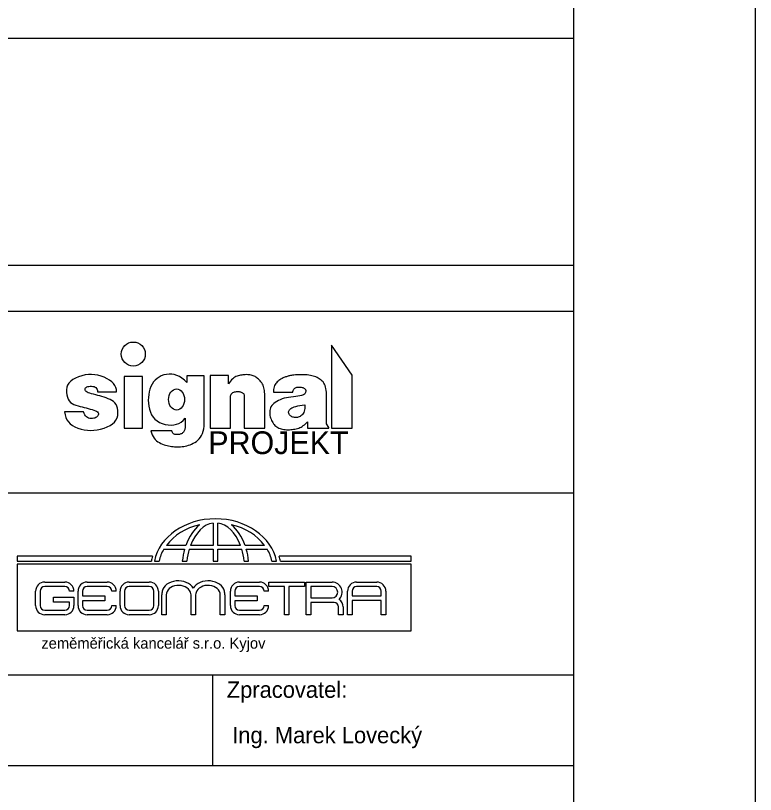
# Model space of a CAD drawing. Extents: x 1391 to 5528, y -6194 to 565.
# Drawn here: x 4054.2 to 4135.6, y -6094.6 to -6009 of the extents above; entities that cross this region are included whole.
import ezdxf

# ---------------------------------------------------------------- set-up
doc = ezdxf.new("R2010")
doc.units = 0
for name, color, linetype in [('Default', 7, 'Continuous'), ('Vrstva 1', 7, 'Continuous'), ('Vrstva 11', 7, 'Continuous'), ('Vrstva 17', 7, 'Continuous'), ('Vrstva 5', 7, 'Continuous'), ('Vrstva 6', 7, 'Continuous')]:
    doc.layers.add(name, color=color, linetype=linetype)

msp = doc.modelspace()

# ---------------------------------------------------------------- linework, layer by layer
at = {"layer": 'Default'}
msp.add_lwpolyline([(3925.563, -6193.452), (4135.563, -6193.452), (4135.563, -5896.452), (3925.563, -5896.452)], close=True, dxfattribs=at)
at = {"layer": 'Vrstva 1'}
msp.add_lwpolyline([(3945.563, -5916.452), (4115.563, -5916.452), (4115.563, -6176.452), (3945.563, -6176.452)], close=True, dxfattribs=at)
at = {"layer": 'Vrstva 11'}
for points in [[(4091.228, -6054.331), (4091.228, -6048.491), (4088.988, -6045.211), (4088.988, -6054.331), (4091.228, -6054.331)], [(4062.499, -6054.566), (4062.861, -6054.549), (4063.228, -6054.502), (4063.599, -6054.423), (4063.975, -6054.312), (4064.329, -6054.176), (4064.637, -6054.02), (4064.898, -6053.844), (4065.112, -6053.648), (4065.28, -6053.432), (4065.4, -6053.196), (4065.474, -6052.94), (4065.5, -6052.664), (4065.49, -6052.391), (4065.451, -6052.142), (4065.385, -6051.918), (4065.291, -6051.718), (4065.17, -6051.544), (4065.021, -6051.393), (4064.844, -6051.268), (4064.639, -6051.167), (4064.42, -6051.081), (4064.198, -6050.999), (4063.973, -6050.922), (4063.747, -6050.849), (4063.518, -6050.781), (4063.287, -6050.717), (4063.054, -6050.657), (4062.818, -6050.602), (4062.596, -6050.546), (4062.405, -6050.487), (4062.244, -6050.424), (4062.114, -6050.357), (4062.014, -6050.286), (4061.945, -6050.211), (4061.906, -6050.132), (4061.897, -6050.049), (4061.914, -6049.969), (4061.95, -6049.9), (4062.006, -6049.842), (4062.082, -6049.795), (4062.178, -6049.759), (4062.294, -6049.733), (4062.429, -6049.719), (4062.585, -6049.715), (4062.74, -6049.726), (4062.875, -6049.755), (4062.99, -6049.802), (4063.085, -6049.868), (4063.16, -6049.952), (4063.214, -6050.054), (4063.249, -6050.174), (4063.263, -6050.313), (4065.342, -6050.313), (4065.323, -6050.071), (4065.261, -6049.842), (4065.156, -6049.625), (4065.008, -6049.42), (4064.817, -6049.229), (4064.583, -6049.05), (4064.307, -6048.884), (4063.987, -6048.731), (4063.645, -6048.601), (4063.3, -6048.507), (4062.952, -6048.447), (4062.602, -6048.422), (4062.249, -6048.432), (4061.894, -6048.477), (4061.535, -6048.556), (4061.174, -6048.671), (4060.836, -6048.813), (4060.547, -6048.976), (4060.306, -6049.159), (4060.114, -6049.363), (4059.971, -6049.588), (4059.876, -6049.833), (4059.83, -6050.098), (4059.832, -6050.384), (4059.872, -6050.665), (4059.938, -6050.917), (4060.03, -6051.14), (4060.148, -6051.333), (4060.293, -6051.496), (4060.464, -6051.63), (4060.661, -6051.734), (4060.885, -6051.809), (4061.12, -6051.869), (4061.351, -6051.928), (4061.578, -6051.988), (4061.802, -6052.046), (4062.023, -6052.105), (4062.239, -6052.164), (4062.452, -6052.222), (4062.662, -6052.279), (4062.854, -6052.339), (4063.016, -6052.404), (4063.146, -6052.472), (4063.246, -6052.546), (4063.314, -6052.624), (4063.352, -6052.706), (4063.359, -6052.793), (4063.335, -6052.885), (4063.289, -6052.972), (4063.228, -6053.049), (4063.152, -6053.114), (4063.062, -6053.167), (4062.958, -6053.208), (4062.84, -6053.238), (4062.707, -6053.256), (4062.559, -6053.263), (4062.411, -6053.253), (4062.275, -6053.22), (4062.152, -6053.164), (4062.04, -6053.085), (4061.942, -6052.984), (4061.855, -6052.86), (4061.781, -6052.714), (4061.72, -6052.546), (4059.639, -6052.546), (4059.683, -6052.852), (4059.767, -6053.134), (4059.89, -6053.392), (4060.052, -6053.626), (4060.254, -6053.835), (4060.496, -6054.02), (4060.778, -6054.181), (4061.099, -6054.318), (4061.442, -6054.427), (4061.79, -6054.505), (4062.142, -6054.551), (4062.499, -6054.566)], [(4072.047, -6056.373), (4072.216, -6056.369), (4072.386, -6056.361), (4072.558, -6056.347), (4072.731, -6056.329), (4072.905, -6056.302), (4073.079, -6056.263), (4073.253, -6056.212), (4073.426, -6056.149), (4073.6, -6056.073), (4073.772, -6055.986), (4073.945, -6055.886), (4074.117, -6055.774), (4074.282, -6055.644), (4074.43, -6055.492), (4074.563, -6055.316), (4074.679, -6055.117), (4074.78, -6054.895), (4074.865, -6054.65), (4074.934, -6054.382), (4074.988, -6054.091), (4074.988, -6048.571), (4073.068, -6048.571), (4073.068, -6049.291), (4072.802, -6049.037), (4072.531, -6048.823), (4072.257, -6048.651), (4071.978, -6048.52), (4071.695, -6048.43), (4071.407, -6048.382), (4071.116, -6048.374), (4070.82, -6048.407), (4070.533, -6048.476), (4070.267, -6048.572), (4070.024, -6048.698), (4069.802, -6048.852), (4069.602, -6049.034), (4069.423, -6049.245), (4069.267, -6049.484), (4069.132, -6049.752), (4069.022, -6050.038), (4068.937, -6050.331), (4068.878, -6050.631), (4068.845, -6050.938), (4068.838, -6051.253), (4068.857, -6051.575), (4068.901, -6051.904), (4068.972, -6052.24), (4069.072, -6052.563), (4069.205, -6052.854), (4069.37, -6053.112), (4069.568, -6053.337), (4069.799, -6053.53), (4070.062, -6053.69), (4070.358, -6053.817), (4070.687, -6053.912), (4071.023, -6053.97), (4071.342, -6053.987), (4071.643, -6053.964), (4071.926, -6053.9), (4072.191, -6053.795), (4072.438, -6053.65), (4072.668, -6053.464), (4072.88, -6053.237), (4072.88, -6054.314), (4072.861, -6054.401), (4072.838, -6054.483), (4072.81, -6054.559), (4072.778, -6054.629), (4072.742, -6054.693), (4072.701, -6054.752), (4072.655, -6054.805), (4072.605, -6054.852), (4072.55, -6054.894), (4072.487, -6054.93), (4072.417, -6054.961), (4072.34, -6054.987), (4072.256, -6055.007), (4072.165, -6055.022), (4072.067, -6055.031), (4071.962, -6055.035), (4071.858, -6055.03), (4071.765, -6055.011), (4071.682, -6054.979), (4071.609, -6054.934), (4071.546, -6054.876), (4071.493, -6054.804), (4071.451, -6054.719), (4071.418, -6054.621), (4069.111, -6054.621), (4069.18, -6054.849), (4069.264, -6055.058), (4069.361, -6055.248), (4069.472, -6055.419), (4069.596, -6055.572), (4069.735, -6055.706), (4069.887, -6055.821), (4070.053, -6055.917), (4070.225, -6056), (4070.396, -6056.074), (4070.565, -6056.14), (4070.733, -6056.197), (4070.899, -6056.245), (4071.064, -6056.285), (4071.227, -6056.316), (4071.389, -6056.339), (4071.551, -6056.355), (4071.715, -6056.366), (4071.88, -6056.372), (4072.047, -6056.373)], [(4081.628, -6054.331), (4081.628, -6050.531), (4081.624, -6050.361), (4081.61, -6050.198), (4081.586, -6050.041), (4081.55, -6049.891), (4081.504, -6049.748), (4081.447, -6049.611), (4081.379, -6049.48), (4081.301, -6049.357), (4081.216, -6049.24), (4081.129, -6049.132), (4081.04, -6049.032), (4080.949, -6048.941), (4080.856, -6048.857), (4080.761, -6048.782), (4080.664, -6048.715), (4080.565, -6048.656), (4080.462, -6048.605), (4080.356, -6048.561), (4080.245, -6048.523), (4080.13, -6048.493), (4080.011, -6048.469), (4079.887, -6048.453), (4079.759, -6048.443), (4079.627, -6048.44), (4079.493, -6048.443), (4079.361, -6048.452), (4079.229, -6048.465), (4079.099, -6048.483), (4078.97, -6048.505), (4078.842, -6048.533), (4078.716, -6048.566), (4078.59, -6048.604), (4078.467, -6048.652), (4078.345, -6048.717), (4078.226, -6048.798), (4078.11, -6048.896), (4077.996, -6049.01), (4077.884, -6049.14), (4077.775, -6049.287), (4077.668, -6049.451), (4077.668, -6048.531), (4075.628, -6048.531), (4075.628, -6054.331), (4077.868, -6054.331), (4077.868, -6050.771), (4077.902, -6050.68), (4077.946, -6050.599), (4078.001, -6050.528), (4078.065, -6050.467), (4078.139, -6050.416), (4078.223, -6050.375), (4078.317, -6050.344), (4078.421, -6050.323), (4078.527, -6050.31), (4078.628, -6050.303), (4078.723, -6050.302), (4078.814, -6050.307), (4078.899, -6050.319), (4078.978, -6050.336), (4079.053, -6050.36), (4079.122, -6050.39), (4079.184, -6050.425), (4079.238, -6050.463), (4079.284, -6050.505), (4079.321, -6050.551), (4079.35, -6050.6), (4079.371, -6050.653), (4079.383, -6050.71), (4079.388, -6050.771), (4079.388, -6054.331), (4081.628, -6054.331)], [(4084.19, -6054.495), (4084.352, -6054.492), (4084.51, -6054.484), (4084.663, -6054.469), (4084.812, -6054.449), (4084.956, -6054.423), (4085.097, -6054.392), (4085.233, -6054.354), (4085.364, -6054.311), (4085.493, -6054.26), (4085.62, -6054.199), (4085.746, -6054.127), (4085.869, -6054.044), (4085.991, -6053.952), (4086.112, -6053.848), (4086.23, -6053.735), (4086.348, -6053.611), (4086.348, -6054.331), (4088.668, -6054.331), (4088.668, -6054.251), (4088.428, -6053.851), (4088.428, -6050.371), (4088.401, -6050.166), (4088.365, -6049.976), (4088.32, -6049.8), (4088.265, -6049.639), (4088.201, -6049.492), (4088.127, -6049.36), (4088.043, -6049.242), (4087.95, -6049.139), (4087.849, -6049.046), (4087.742, -6048.961), (4087.628, -6048.882), (4087.508, -6048.81), (4087.382, -6048.745), (4087.25, -6048.687), (4087.111, -6048.636), (4086.966, -6048.591), (4086.814, -6048.553), (4086.655, -6048.521), (4086.489, -6048.495), (4086.315, -6048.474), (4086.135, -6048.459), (4085.947, -6048.45), (4085.751, -6048.446), (4085.549, -6048.448), (4085.35, -6048.454), (4085.166, -6048.463), (4084.997, -6048.473), (4084.843, -6048.486), (4084.703, -6048.501), (4084.578, -6048.518), (4084.467, -6048.537), (4084.372, -6048.559), (4084.283, -6048.583), (4084.194, -6048.608), (4084.104, -6048.636), (4084.013, -6048.666), (4083.921, -6048.697), (4083.829, -6048.731), (4083.737, -6048.766), (4083.643, -6048.803), (4083.55, -6048.845), (4083.458, -6048.893), (4083.366, -6048.949), (4083.276, -6049.011), (4083.187, -6049.08), (4083.099, -6049.156), (4083.012, -6049.239), (4082.926, -6049.328), (4082.845, -6049.426), (4082.776, -6049.533), (4082.718, -6049.649), (4082.67, -6049.775), (4082.633, -6049.91), (4082.607, -6050.054), (4082.592, -6050.208), (4082.588, -6050.371), (4084.708, -6050.371), (4084.723, -6050.275), (4084.747, -6050.187), (4084.78, -6050.109), (4084.821, -6050.04), (4084.872, -6049.981), (4084.93, -6049.93), (4084.998, -6049.889), (4085.073, -6049.857), (4085.154, -6049.832), (4085.235, -6049.814), (4085.317, -6049.803), (4085.399, -6049.798), (4085.481, -6049.8), (4085.565, -6049.808), (4085.648, -6049.823), (4085.732, -6049.844), (4085.813, -6049.87), (4085.884, -6049.898), (4085.947, -6049.928), (4086, -6049.96), (4086.045, -6049.994), (4086.082, -6050.03), (4086.109, -6050.068), (4086.128, -6050.109), (4086.14, -6050.152), (4086.145, -6050.198), (4086.144, -6050.246), (4086.136, -6050.298), (4086.122, -6050.352), (4086.103, -6050.409), (4086.076, -6050.469), (4086.044, -6050.531), (4085.993, -6050.592), (4085.912, -6050.648), (4085.801, -6050.699), (4085.659, -6050.744), (4085.487, -6050.785), (4085.285, -6050.819), (4085.052, -6050.849), (4084.789, -6050.873), (4084.517, -6050.9), (4084.258, -6050.937), (4084.01, -6050.985), (4083.775, -6051.043), (4083.553, -6051.112), (4083.342, -6051.192), (4083.144, -6051.282), (4082.958, -6051.383), (4082.789, -6051.491), (4082.641, -6051.603), (4082.513, -6051.721), (4082.407, -6051.842), (4082.321, -6051.968), (4082.256, -6052.099), (4082.212, -6052.234), (4082.189, -6052.374), (4082.181, -6052.515), (4082.182, -6052.656), (4082.192, -6052.795), (4082.211, -6052.932), (4082.239, -6053.069), (4082.276, -6053.205), (4082.322, -6053.339), (4082.377, -6053.472), (4082.44, -6053.6), (4082.51, -6053.719), (4082.587, -6053.83), (4082.671, -6053.931), (4082.761, -6054.024), (4082.859, -6054.108), (4082.964, -6054.183), (4083.075, -6054.249), (4083.193, -6054.306), (4083.317, -6054.356), (4083.447, -6054.399), (4083.584, -6054.433), (4083.726, -6054.46), (4083.875, -6054.48), (4084.03, -6054.491), (4084.19, -6054.495)], [(4068.188, -6054.331), (4068.188, -6048.651), (4066.188, -6048.651), (4066.188, -6054.331), (4068.188, -6054.331)], [(4084.906, -6053.15), (4084.803, -6053.13), (4084.708, -6053.102), (4084.622, -6053.066), (4084.543, -6053.022), (4084.472, -6052.971), (4084.409, -6052.912), (4084.354, -6052.845), (4084.307, -6052.771), (4084.273, -6052.693), (4084.255, -6052.616), (4084.254, -6052.54), (4084.27, -6052.465), (4084.302, -6052.391), (4084.351, -6052.317), (4084.417, -6052.245), (4084.5, -6052.174), (4084.603, -6052.105), (4084.732, -6052.042), (4084.886, -6051.985), (4085.065, -6051.932), (4085.269, -6051.885), (4085.498, -6051.843), (4085.753, -6051.807), (4086.032, -6051.775), (4086.037, -6051.974), (4086.028, -6052.156), (4086.006, -6052.322), (4085.972, -6052.472), (4085.924, -6052.605), (4085.864, -6052.723), (4085.79, -6052.824), (4085.704, -6052.909), (4085.611, -6052.98), (4085.515, -6053.04), (4085.418, -6053.087), (4085.319, -6053.123), (4085.219, -6053.148), (4085.116, -6053.16), (4085.012, -6053.161), (4084.906, -6053.15)]]:
    msp.add_lwpolyline(points, dxfattribs=at)
msp.add_circle((4067.188, -6046.171), 1.32, dxfattribs=at)
msp.add_ellipse((4071.948, -6051.171), major_axis=(0, 1.16), ratio=0.758621, dxfattribs=at)
at = {"layer": 'Vrstva 17'}
for p, q in [((4075.958, -6064.764), (4075.958, -6067.21)), ((4076.465, -6067.21), (4076.465, -6064.762)), ((4072.965, -6067.21), (4070.82, -6067.21)), ((4075.958, -6067.21), (4073.482, -6067.21)), ((4078.96, -6067.21), (4076.465, -6067.21)), ((4081.622, -6067.21), (4079.477, -6067.21)), ((4070.545, -6067.622), (4072.832, -6067.622)), ((4073.342, -6067.622), (4075.958, -6067.622)), ((4075.958, -6067.622), (4075.958, -6068.942)), ((4076.465, -6068.942), (4076.465, -6067.622)), ((4076.465, -6067.622), (4079.099, -6067.622)), ((4079.609, -6067.622), (4081.897, -6067.622)), ((4069.314, -6068.411), (4054.433, -6068.411)), ((4054.433, -6068.411), (4054.433, -6068.942)), ((4054.433, -6068.942), (4069.176, -6068.942)), ((4069.502, -6068.942), (4070.019, -6068.942)), ((4072.575, -6068.942), (4073.075, -6068.942)), ((4075.958, -6068.942), (4076.465, -6068.942)), ((4079.366, -6068.942), (4079.866, -6068.942)), ((4082.423, -6068.942), (4082.94, -6068.942)), ((4097.712, -6068.411), (4083.233, -6068.411)), ((4083.371, -6068.942), (4097.712, -6068.942)), ((4097.712, -6068.942), (4097.712, -6068.411)), ((4097.71, -6069.287), (4054.427, -6069.287)), ((4054.427, -6069.287), (4054.427, -6076.625)), ((4097.71, -6076.625), (4097.71, -6069.287)), ((4057.452, -6071.252), (4059.663, -6071.252)), ((4062.108, -6071.252), (4064.319, -6071.252)), ((4066.732, -6071.252), (4068.943, -6071.252)), ((4078.851, -6071.252), (4081.061, -6071.252)), ((4086.188, -6071.252), (4089.032, -6071.252)), ((4091.736, -6071.252), (4093.947, -6071.252)), ((4056.454, -6073.836), (4056.454, -6072.25)), ((4056.953, -6072.25), (4056.953, -6073.836)), ((4059.663, -6071.751), (4057.452, -6071.751)), ((4060.66, -6072.25), (4060.162, -6072.25)), ((4061.11, -6073.836), (4061.11, -6072.25)), ((4061.609, -6072.25), (4061.609, -6072.761)), ((4064.319, -6071.751), (4062.108, -6071.751)), ((4065.317, -6072.25), (4064.818, -6072.25)), ((4065.734, -6073.836), (4065.734, -6072.25)), ((4066.233, -6072.25), (4066.233, -6073.836)), ((4068.943, -6071.751), (4066.732, -6071.751)), ((4069.442, -6073.836), (4069.442, -6072.25)), ((4069.941, -6072.25), (4069.941, -6073.836)), ((4077.853, -6073.836), (4077.853, -6072.25)), ((4078.352, -6072.25), (4078.352, -6072.761)), ((4081.061, -6071.751), (4078.851, -6071.751)), ((4082.059, -6072.25), (4081.56, -6072.25)), ((4083.794, -6074.834), (4083.794, -6071.739)), ((4084.297, -6071.739), (4084.297, -6074.834)), ((4089.032, -6071.741), (4086.692, -6071.741)), ((4086.692, -6071.741), (4086.692, -6072.991)), ((4090.738, -6074.834), (4090.738, -6072.25)), ((4091.237, -6072.25), (4091.237, -6072.759)), ((4093.947, -6071.751), (4091.736, -6071.751)), ((4094.446, -6072.759), (4094.446, -6072.25)), ((4094.945, -6072.25), (4094.945, -6074.834)), ((4058.427, -6073.458), (4058.427, -6072.914)), ((4058.427, -6072.914), (4060.66, -6072.914)), ((4060.66, -6072.914), (4060.66, -6073.836)), ((4061.609, -6072.761), (4064.052, -6072.761)), ((4064.052, -6073.305), (4061.609, -6073.305)), ((4061.609, -6073.305), (4061.609, -6073.836)), ((4064.052, -6072.761), (4064.052, -6073.305)), ((4070.313, -6074.834), (4070.313, -6072.649)), ((4070.814, -6072.649), (4070.814, -6074.834)), ((4073.533, -6074.834), (4073.533, -6072.649)), ((4074.033, -6072.649), (4074.033, -6074.834)), ((4076.752, -6074.834), (4076.752, -6072.649)), ((4077.253, -6072.649), (4077.253, -6074.834)), ((4078.352, -6072.761), (4080.795, -6072.761)), ((4080.795, -6073.305), (4078.352, -6073.305)), ((4078.352, -6073.305), (4078.352, -6073.836)), ((4080.795, -6072.761), (4080.795, -6073.305)), ((4086.692, -6072.991), (4089.032, -6072.991)), ((4091.237, -6072.759), (4094.446, -6072.759)), ((4094.446, -6073.263), (4091.237, -6073.263)), ((4091.237, -6073.263), (4091.237, -6074.834)), ((4094.446, -6074.834), (4094.446, -6073.263)), ((4060.162, -6073.458), (4058.427, -6073.458)), ((4060.162, -6073.836), (4060.162, -6073.458)), ((4064.818, -6073.836), (4065.317, -6073.836)), ((4081.56, -6073.836), (4082.059, -6073.836)), ((4089.032, -6073.48), (4086.692, -6073.48)), ((4089.247, -6073.484), (4089.032, -6073.48)), ((4089.746, -6074.834), (4089.746, -6073.983)), ((4090.244, -6073.983), (4090.244, -6074.834)), ((4057.452, -6074.336), (4059.663, -6074.336)), ((4059.663, -6074.834), (4057.452, -6074.834)), ((4062.108, -6074.336), (4064.319, -6074.336)), ((4064.319, -6074.834), (4062.108, -6074.834)), ((4066.732, -6074.336), (4068.943, -6074.336)), ((4068.943, -6074.834), (4066.732, -6074.834)), ((4070.814, -6074.834), (4070.313, -6074.834)), ((4074.033, -6074.834), (4073.533, -6074.834)), ((4077.253, -6074.834), (4076.752, -6074.834)), ((4078.851, -6074.336), (4081.061, -6074.336)), ((4081.061, -6074.834), (4078.851, -6074.834)), ((4084.297, -6074.834), (4083.794, -6074.834)), ((4090.244, -6074.834), (4089.746, -6074.834)), ((4091.237, -6074.834), (4090.738, -6074.834)), ((4094.945, -6074.834), (4094.446, -6074.834)), ((4054.427, -6076.625), (4097.71, -6076.625))]:
    msp.add_line(p, q, dxfattribs=at)
for points in [[(4083.794, -6071.739), (4082.096, -6071.739), (4082.096, -6071.252), (4086.009, -6071.252)], [(4086.009, -6071.252), (4086.009, -6071.739), (4084.297, -6071.739)], [(4086.692, -6073.48), (4086.692, -6074.834), (4086.188, -6074.834), (4086.188, -6071.252)]]:
    msp.add_lwpolyline(points, dxfattribs=at)
for centre, radius, start, end in [((4057.452, -6072.25), 0.998, 90, 180), ((4059.663, -6072.25), 0.998, 360, 90), ((4062.108, -6072.25), 0.998, 90, 180), ((4064.319, -6072.25), 0.998, 360, 90), ((4066.732, -6072.25), 0.998, 90, 180), ((4068.943, -6072.25), 0.998, 360, 90), ((4078.851, -6072.25), 0.998, 90, 180), ((4081.061, -6072.25), 0.998, 360, 90), ((4089.032, -6072.366), 1.114, 314.45734, 90), ((4091.736, -6072.25), 0.998, 90, 180), ((4093.947, -6072.25), 0.998, 360, 90), ((4057.452, -6072.25), 0.499, 90, 180), ((4059.663, -6072.25), 0.499, 0, 90), ((4062.108, -6072.25), 0.499, 90, 180), ((4064.319, -6072.25), 0.499, 0, 90), ((4066.732, -6072.25), 0.499, 90, 180), ((4068.943, -6072.25), 0.499, 0, 90), ((4072.25, -6072.699), 1.938, 166.96576, 178.52091), ((4072.579, -6072.714), 0.957, 3.86486, 22.41569), ((4075.266, -6072.771), 1.238, 162.61388, 174.3506), ((4075.315, -6072.699), 1.938, 1.47909, 13.03424), ((4078.851, -6072.25), 0.499, 90, 180), ((4081.061, -6072.25), 0.499, 0, 90), ((4089.032, -6072.366), 0.625, 270, 90), ((4091.736, -6072.25), 0.499, 90, 180), ((4093.947, -6072.25), 0.499, 0, 90), ((4089.247, -6073.983), 0.998, 360, 55.44734), ((4057.452, -6073.836), 0.998, 180, 270), ((4057.452, -6073.836), 0.499, 180, 270), ((4059.663, -6073.836), 0.998, 270, 0), ((4059.663, -6073.836), 0.499, 270, 0), ((4062.108, -6073.836), 0.998, 180, 270), ((4062.108, -6073.836), 0.499, 180, 270), ((4064.319, -6073.836), 0.998, 270, 0), ((4064.319, -6073.836), 0.499, 270, 0), ((4066.732, -6073.836), 0.998, 180, 270), ((4066.732, -6073.836), 0.499, 180, 270), ((4068.943, -6073.836), 0.998, 270, 0), ((4068.943, -6073.836), 0.499, 270, 0), ((4078.851, -6073.836), 0.998, 180, 270), ((4078.851, -6073.836), 0.499, 180, 270), ((4081.061, -6073.836), 0.998, 270, 0), ((4081.061, -6073.836), 0.499, 270, 0), ((4089.247, -6073.983), 0.499, 0, 90)]:
    msp.add_arc(centre, radius, start, end, dxfattribs=at)
for centre, major_axis, ratio, start_param, end_param in [((4076.221, -6069.815), (-6.804, 0), 0.811768, 3.300239, 6.124539), ((4076.221, -6069.815), (0, 5.067), 0.630136, 0.08224, 1.030995), ((4076.221, -6069.815), (0, 5.067), 0.630136, 5.252191, 6.206521), ((4076.221, -6069.815), (-6.296, 0), 0.804826, 4.992897, 5.743383), ((4076.221, -6069.815), (0, 5.524), 0.668443, 0.491666, 1.079789), ((4076.221, -6069.815), (0, 5.524), 0.668443, 5.203397, 5.79152), ((4076.221, -6069.815), (-6.296, 0), 0.804826, 3.681394, 4.431881), ((4076.221, -6069.815), (-6.296, 0), 0.804826, 5.835664, 6.110118), ((4076.221, -6069.815), (0, 5.524), 0.668443, 1.16256, 1.41215), ((4076.221, -6069.815), (0, 5.067), 0.630136, 1.123275, 1.397729), ((4076.221, -6069.815), (0, 5.067), 0.630136, 4.885456, 5.159911), ((4076.221, -6069.815), (0, 5.524), 0.668443, 4.871035, 5.120625), ((4076.221, -6069.815), (-6.296, 0), 0.804826, 3.31466, 3.589114), ((4075.895, -6069.815), (-6.804, 0), 0.811768, 6.026233, 6.124539), ((4076.653, -6069.815), (-6.804, 0), 0.811768, 3.300239, 3.398545), ((4072.142, -6072.494), (1.805, 0), 0.766187, 0.429647, 2.97338), ((4072.167, -6072.649), (1.354, 0), 0.766187, 0.29376, 3.141593), ((4075.424, -6072.494), (-1.805, 0), 0.766187, 3.309805, 5.853538), ((4075.398, -6072.649), (-1.354, 0), 0.766187, 3.141593, 6.041607)]:
    msp.add_ellipse(centre, major_axis=major_axis, ratio=ratio, start_param=start_param, end_param=end_param, dxfattribs=at)
at = {"layer": 'Vrstva 5'}
msp.add_lwpolyline([(3945.563, -6011.452), (4115.563, -6011.452), (4115.563, -6036.452), (3945.563, -6036.452)], close=True, dxfattribs=at)
at = {"layer": 'Vrstva 6'}
for p, q in [((3945.563, -6061.452), (4115.563, -6061.452)), ((3945.563, -6081.452), (4115.563, -6081.452)), ((4075.913, -6091.452), (4075.913, -6081.452))]:
    msp.add_line(p, q, dxfattribs=at)
msp.add_lwpolyline([(3945.563, -6041.452), (4115.563, -6041.452), (4115.563, -6091.452), (3945.563, -6091.452)], close=True, dxfattribs=at)

# ---------------------------------------------------------------- texts
at = {"layer": 'Vrstva 11'}
msp.add_text('PROJEKT', height=2.5, dxfattribs=at).set_placement((4075.428, -6057.174))
at = {"layer": 'Vrstva 17'}
msp.add_text('zeměměřická kancelář s.r.o. Kyjov', height=1.20984, dxfattribs=at).set_placement((4057.079, -6078.574))
at = {"layer": 'Vrstva 6'}
for s, p in [('Zpracovatel:', (4077.459, -6083.978)), ('Ing. Marek Lovecký', (4078.06, -6088.978))]:
    msp.add_text(s, height=1.8, dxfattribs=at).set_placement(p)

doc.saveas('drawing.dxf')
